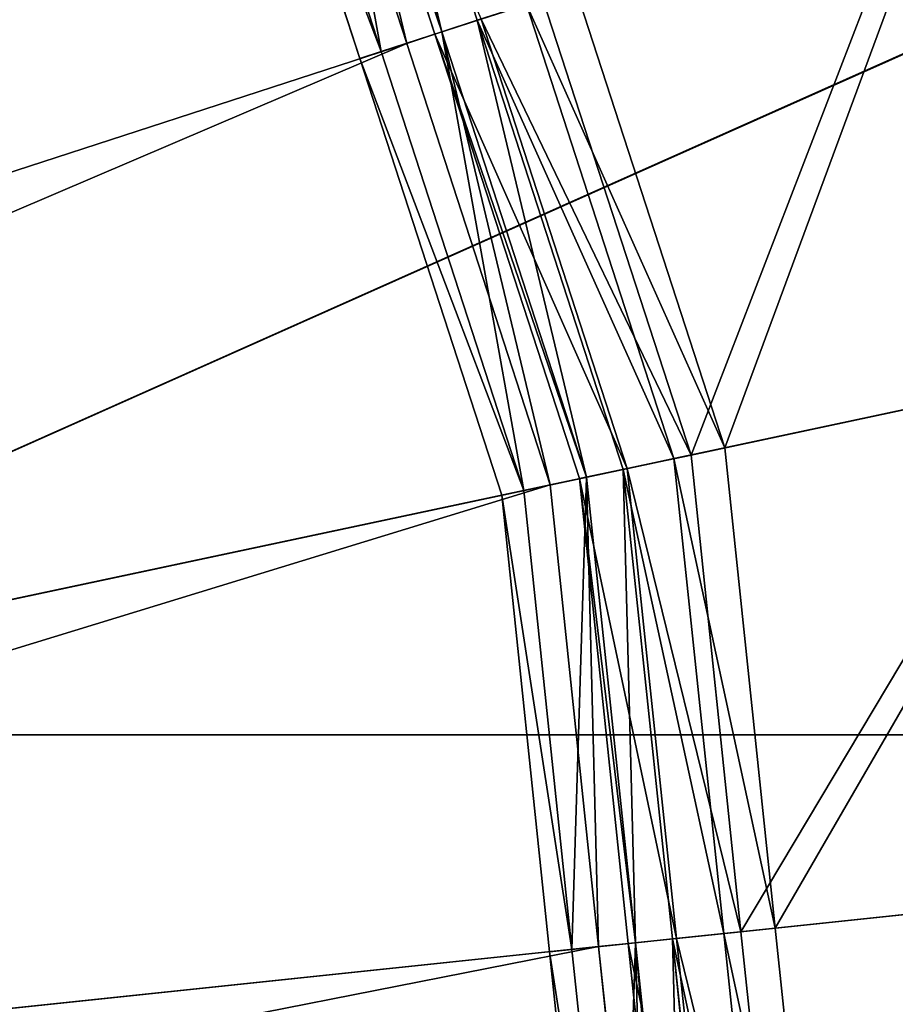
# Model space of a CAD drawing. Extents: x 0 to 31, y 0 to 21.2.
# Tile 499 of 574: x 27.048 to 27.39, y 6.962 to 7.346. Entities that reach past the tile are written whole.
import ezdxf

# ---------------------------------------------------------------- set-up
doc = ezdxf.new("R2010")
doc.units = 0
doc.header["$MEASUREMENT"] = 0
doc.layers.get('0').update_dxf_attribs({"color": 13, "linetype": 'CONTINUOUS'})
for name, color, linetype in [('CAST_IRON', 250, 'CONTINUOUS'), ('GALVANIZED_METAL', 252, 'CONTINUOUS'), ('STAINLESS_STEEL', 252, 'CONTINUOUS')]:
    doc.layers.add(name, color=color, linetype=linetype)

# ---------------------------------------------------------------- blocks, each defined once
blk = doc.blocks.new('NGM5058UC_TRADECAD_DXF')
at = {"layer": 'STAINLESS_STEEL', "color": 0}
for p, q in [((12.4331, -3.04015, -0.50495), (11.2774, -3.55475, -0.52515)), ((12.4331, -3.04015, -0.50495), (11.2774, -3.55475, -0.52515)), ((11.2771, -3.55475, -0.50715), (12.4311, -3.04085, -0.48705)), ((11.2771, -3.55475, -0.50715), (12.4311, -3.04085, -0.48705)), ((11.7077, -3.27585, 0.15285), (11.6508, -3.10055, 0.15285)), ((11.7077, -3.27585, 0.15285), (11.6508, -3.10055, 0.15285)), ((11.6911, -3.28125, 0.14515), (11.6349, -3.10765, 0.14515)), ((11.6911, -3.28125, 0.14515), (11.6349, -3.10765, 0.14515)), ((11.6939, -3.28035, 0.15285), (11.6375, -3.10655, 0.15285)), ((11.6939, -3.28035, 0.15285), (11.6375, -3.10655, 0.15285)), ((11.6375, -3.10655, 0.13495), (11.6939, -3.28035, 0.13495)), ((11.6375, -3.10655, 0.13495), (11.6939, -3.28035, 0.13495)), ((11.6802, -3.28485, 0.15285), (11.6241, -3.11245, 0.15285)), ((11.6241, -3.11245, 0.16175), (11.6802, -3.28485, 0.16175)), ((11.6802, -3.28485, 0.17055), (11.6241, -3.11245, 0.17055)), ((11.6802, -3.28485, 0.15285), (11.6241, -3.11245, 0.15285)), ((11.6241, -3.11245, 0.16175), (11.6802, -3.28485, 0.16175)), ((11.6802, -3.28485, 0.17055), (11.6241, -3.11245, 0.17055)), ((11.6145, -3.11675, 0.13775), (11.6701, -3.28805, 0.13785)), ((11.6145, -3.11675, 0.13775), (11.6701, -3.28805, 0.13785)), ((11.6618, -3.29075, 0.16175), (11.6065, -3.12025, 0.16175)), ((11.6618, -3.29075, 0.16175), (11.6065, -3.12025, 0.16175)), ((11.6618, -3.29075, 0.15615), (11.6065, -3.12025, 0.15615)), ((11.8044, -3.44275, 0.01825), (11.7461, -3.26335, 0.01825)), ((11.8044, -3.44275, 0.01825), (11.7461, -3.26335, 0.01825)), ((11.7269, -3.26965, 0.08555), (11.7077, -3.27585, 0.15285)), ((11.7269, -3.26965, 0.08555), (11.7077, -3.27585, 0.15285)), ((11.7269, -3.26965, 0.08555), (11.7845, -3.44695, 0.08555)), ((11.7269, -3.26965, 0.08555), (11.7845, -3.44695, 0.08555)), ((11.7912, -3.44555, 0.00535), (11.7333, -3.26755, 0.00535)), ((11.7912, -3.44555, 0.00535), (11.7333, -3.26755, 0.00535)), ((11.6911, -3.28125, 0.14515), (11.7092, -3.27535, 0.08075)), ((11.6911, -3.28125, 0.14515), (11.7092, -3.27535, 0.08075)), ((11.6939, -3.28035, 0.15285), (11.7077, -3.27585, 0.15285)), ((11.6939, -3.28035, 0.15285), (11.7077, -3.27585, 0.15285)), ((11.7647, -3.45115, 0.15285), (11.7077, -3.27585, 0.15285)), ((11.7647, -3.45115, 0.15285), (11.7077, -3.27585, 0.15285)), ((11.7663, -3.45085, 0.08075), (11.7092, -3.27535, 0.08075)), ((11.7663, -3.45085, 0.08075), (11.7092, -3.27535, 0.08075)), ((11.6939, -3.28035, 0.13495), (11.6701, -3.28805, 0.13785)), ((11.6939, -3.28035, 0.13495), (11.6701, -3.28805, 0.13785)), ((11.6802, -3.28485, 0.15285), (11.6939, -3.28035, 0.15285)), ((11.6802, -3.28485, 0.15285), (11.6939, -3.28035, 0.15285)), ((11.6911, -3.28125, 0.14515), (11.6939, -3.28035, 0.13495)), ((11.6911, -3.28125, 0.14515), (11.6939, -3.28035, 0.13495)), ((11.7476, -3.45475, 0.14515), (11.6911, -3.28125, 0.14515)), ((11.7476, -3.45475, 0.14515), (11.6911, -3.28125, 0.14515)), ((11.7504, -3.45415, 0.15285), (11.6939, -3.28035, 0.15285)), ((11.7504, -3.45415, 0.15285), (11.6939, -3.28035, 0.15285)), ((11.6939, -3.28035, 0.13495), (11.7504, -3.45415, 0.13495)), ((11.6939, -3.28035, 0.13495), (11.7504, -3.45415, 0.13495)), ((10.7957, -3.57225, 0.17055), (11.6802, -3.28485, 0.17055)), ((10.7957, -3.57225, 0.17055), (11.6802, -3.28485, 0.17055)), ((11.7362, -3.45725, 0.15285), (11.6802, -3.28485, 0.15285)), ((11.6802, -3.28485, 0.16175), (11.6802, -3.28485, 0.17055)), ((11.6802, -3.28485, 0.16175), (11.6802, -3.28485, 0.17055)), ((11.6802, -3.28485, 0.16175), (11.7362, -3.45725, 0.16175)), ((11.7362, -3.45725, 0.17055), (11.6802, -3.28485, 0.17055)), ((11.6802, -3.28485, 0.15285), (11.6802, -3.28485, 0.16175)), ((11.6802, -3.28485, 0.15285), (11.6802, -3.28485, 0.16175)), ((11.7362, -3.45725, 0.15285), (11.6802, -3.28485, 0.15285)), ((11.6802, -3.28485, 0.16175), (11.7362, -3.45725, 0.16175)), ((11.7362, -3.45725, 0.17055), (11.6802, -3.28485, 0.17055)), ((11.6618, -3.29075, 0.16175), (11.6701, -3.28805, 0.13785)), ((11.6618, -3.29075, 0.16175), (11.6701, -3.28805, 0.13785)), ((11.6701, -3.28805, 0.13785), (11.7259, -3.45935, 0.13775)), ((11.6701, -3.28805, 0.13785), (11.7259, -3.45935, 0.13775)), ((11.2771, -3.55475, -0.50715), (12.5118, -3.29235, -0.48715)), ((11.2771, -3.55475, -0.50715), (12.5118, -3.29235, -0.48715)), ((12.5149, -3.29165, -0.50495), (11.2774, -3.55475, -0.52515)), ((12.5149, -3.29165, -0.50495), (11.2774, -3.55475, -0.52515)), ((11.7173, -3.46125, 0.16175), (11.6618, -3.29075, 0.16175)), ((11.6618, -3.29075, 0.15615), (11.6618, -3.29075, 0.16175)), ((11.7173, -3.46125, 0.16175), (11.6618, -3.29075, 0.16175)), ((11.7173, -3.46125, 0.15615), (11.6618, -3.29075, 0.15615)), ((11.6618, -3.29075, 0.15615), (11.6618, -3.29075, 0.16175)), ((11.9508, -3.41155, -0.06895), (11.8044, -3.44275, 0.01825)), ((11.9508, -3.41155, -0.06895), (11.8044, -3.44275, 0.01825)), ((11.9408, -3.41375, -0.08415), (11.7912, -3.44555, 0.00535)), ((11.9408, -3.41375, -0.08415), (11.7912, -3.44555, 0.00535)), ((11.8044, -3.44275, 0.01825), (11.7845, -3.44695, 0.08555)), ((11.8044, -3.44275, 0.01825), (11.7845, -3.44695, 0.08555)), ((11.8044, -3.44275, 0.01825), (11.8241, -3.63025, 0.01825)), ((11.8044, -3.44275, 0.01825), (11.8241, -3.63025, 0.01825)), ((11.7845, -3.44695, 0.08555), (11.7647, -3.45115, 0.15285)), ((11.7845, -3.44695, 0.08555), (11.7647, -3.45115, 0.15285)), ((11.7663, -3.45085, 0.08075), (11.7912, -3.44555, 0.00535)), ((11.7663, -3.45085, 0.08075), (11.7912, -3.44555, 0.00535)), ((11.7845, -3.44695, 0.08555), (11.804, -3.63235, 0.08555)), ((11.7845, -3.44695, 0.08555), (11.804, -3.63235, 0.08555)), ((11.8107, -3.63165, 0.00535), (11.7912, -3.44555, 0.00535)), ((11.8107, -3.63165, 0.00535), (11.7912, -3.44555, 0.00535)), ((11.7476, -3.45475, 0.14515), (11.7663, -3.45085, 0.08075)), ((11.7476, -3.45475, 0.14515), (11.7663, -3.45085, 0.08075)), ((11.7647, -3.45115, 0.15285), (11.7504, -3.45415, 0.15285)), ((11.7647, -3.45115, 0.15285), (11.7504, -3.45415, 0.15285)), ((11.7839, -3.63445, 0.15285), (11.7647, -3.45115, 0.15285)), ((11.7839, -3.63445, 0.15285), (11.7647, -3.45115, 0.15285)), ((11.7855, -3.63425, 0.08075), (11.7663, -3.45085, 0.08075)), ((11.7855, -3.63425, 0.08075), (11.7663, -3.45085, 0.08075)), ((11.7259, -3.45935, 0.13775), (11.7504, -3.45415, 0.13495)), ((11.7259, -3.45935, 0.13775), (11.7504, -3.45415, 0.13495)), ((11.7504, -3.45415, 0.15285), (11.7362, -3.45725, 0.15285)), ((11.7504, -3.45415, 0.15285), (11.7362, -3.45725, 0.15285)), ((11.7504, -3.45415, 0.13495), (11.7476, -3.45475, 0.14515)), ((11.7504, -3.45415, 0.13495), (11.7476, -3.45475, 0.14515)), ((11.7666, -3.63625, 0.14515), (11.7476, -3.45475, 0.14515)), ((11.7666, -3.63625, 0.14515), (11.7476, -3.45475, 0.14515)), ((11.7695, -3.63595, 0.15285), (11.7504, -3.45415, 0.15285)), ((11.7695, -3.63595, 0.15285), (11.7504, -3.45415, 0.15285)), ((11.7504, -3.45415, 0.13495), (11.7695, -3.63595, 0.13495)), ((11.7504, -3.45415, 0.13495), (11.7695, -3.63595, 0.13495)), ((10.8215, -3.65165, 0.17055), (11.7362, -3.45725, 0.17055)), ((10.8215, -3.65165, 0.17055), (11.7362, -3.45725, 0.17055)), ((11.7173, -3.46125, 0.16175), (11.7259, -3.45935, 0.13775)), ((11.7173, -3.46125, 0.16175), (11.7259, -3.45935, 0.13775)), ((11.7259, -3.45935, 0.13775), (11.7446, -3.63855, 0.13785)), ((11.7259, -3.45935, 0.13775), (11.7446, -3.63855, 0.13785)), ((11.7551, -3.63745, 0.15285), (11.7362, -3.45725, 0.15285)), ((11.7362, -3.45725, 0.16175), (11.7362, -3.45725, 0.17055)), ((11.7362, -3.45725, 0.15285), (11.7362, -3.45725, 0.16175)), ((11.7362, -3.45725, 0.16175), (11.7362, -3.45725, 0.17055)), ((11.7362, -3.45725, 0.16175), (11.7551, -3.63745, 0.16175)), ((11.7551, -3.63745, 0.17055), (11.7362, -3.45725, 0.17055)), ((11.7362, -3.45725, 0.15285), (11.7362, -3.45725, 0.16175)), ((11.7551, -3.63745, 0.15285), (11.7362, -3.45725, 0.15285)), ((11.7362, -3.45725, 0.16175), (11.7551, -3.63745, 0.16175)), ((11.7551, -3.63745, 0.17055), (11.7362, -3.45725, 0.17055)), ((11.7359, -3.63955, 0.16175), (11.7173, -3.46125, 0.16175)), ((11.7173, -3.46125, 0.15615), (11.7173, -3.46125, 0.16175)), ((11.7359, -3.63955, 0.16175), (11.7173, -3.46125, 0.16175)), ((11.7359, -3.63955, 0.15615), (11.7173, -3.46125, 0.15615)), ((11.7173, -3.46125, 0.15615), (11.7173, -3.46125, 0.16175)), ((12.5404, -3.55495, -0.48705), (11.2771, -3.55475, -0.50715)), ((12.5404, -3.55495, -0.48705), (11.2771, -3.55475, -0.50715)), ((11.2774, -3.55475, -0.52515), (12.5425, -3.55475, -0.50495)), ((11.2774, -3.55475, -0.52515), (12.5425, -3.55475, -0.50495)), ((11.8107, -3.63165, 0.00535), (11.9619, -3.61575, -0.08415)), ((11.8107, -3.63165, 0.00535), (11.9619, -3.61575, -0.08415)), ((11.9721, -3.61465, -0.06895), (11.8241, -3.63025, 0.01825)), ((11.9721, -3.61465, -0.06895), (11.8241, -3.63025, 0.01825)), ((11.804, -3.63235, 0.08555), (11.7839, -3.63445, 0.15285)), ((11.804, -3.63235, 0.08555), (11.7839, -3.63445, 0.15285)), ((11.7855, -3.63425, 0.08075), (11.8107, -3.63165, 0.00535)), ((11.7855, -3.63425, 0.08075), (11.8107, -3.63165, 0.00535)), ((11.8241, -3.63025, 0.01825), (11.804, -3.63235, 0.08555)), ((11.8241, -3.63025, 0.01825), (11.804, -3.63235, 0.08555)), ((11.804, -3.63235, 0.08555), (11.8235, -3.81775, 0.08555)), ((11.804, -3.63235, 0.08555), (11.8235, -3.81775, 0.08555)), ((11.8304, -3.81775, 0.00535), (11.8107, -3.63165, 0.00535)), ((11.8304, -3.81775, 0.00535), (11.8107, -3.63165, 0.00535)), ((11.8241, -3.63025, 0.01825), (11.8438, -3.81775, 0.01825)), ((11.8241, -3.63025, 0.01825), (11.8438, -3.81775, 0.01825)), ((11.7695, -3.63595, 0.13495), (11.7446, -3.63855, 0.13785)), ((11.7695, -3.63595, 0.13495), (11.7446, -3.63855, 0.13785)), ((11.7551, -3.63745, 0.15285), (11.7695, -3.63595, 0.15285)), ((11.7551, -3.63745, 0.15285), (11.7695, -3.63595, 0.15285)), ((11.7666, -3.63625, 0.14515), (11.7855, -3.63425, 0.08075)), ((11.7666, -3.63625, 0.14515), (11.7855, -3.63425, 0.08075)), ((11.7666, -3.63625, 0.14515), (11.7695, -3.63595, 0.13495)), ((11.7666, -3.63625, 0.14515), (11.7695, -3.63595, 0.13495)), ((11.7858, -3.81775, 0.14515), (11.7666, -3.63625, 0.14515)), ((11.7858, -3.81775, 0.14515), (11.7666, -3.63625, 0.14515)), ((11.7695, -3.63595, 0.15285), (11.7839, -3.63445, 0.15285)), ((11.7695, -3.63595, 0.15285), (11.7839, -3.63445, 0.15285)), ((11.7886, -3.81775, 0.15285), (11.7695, -3.63595, 0.15285)), ((11.7886, -3.81775, 0.15285), (11.7695, -3.63595, 0.15285)), ((11.7695, -3.63595, 0.13495), (11.7886, -3.81775, 0.13495)), ((11.7695, -3.63595, 0.13495), (11.7886, -3.81775, 0.13495)), ((11.8032, -3.81775, 0.15285), (11.7839, -3.63445, 0.15285)), ((11.8032, -3.81775, 0.15285), (11.7839, -3.63445, 0.15285)), ((11.8049, -3.81775, 0.08075), (11.7855, -3.63425, 0.08075)), ((11.8049, -3.81775, 0.08075), (11.7855, -3.63425, 0.08075)), ((10.8302, -3.73465, 0.17055), (11.7551, -3.63745, 0.17055)), ((10.8302, -3.73465, 0.17055), (11.7551, -3.63745, 0.17055)), ((11.7359, -3.63955, 0.16175), (11.7446, -3.63855, 0.13785)), ((11.7359, -3.63955, 0.16175), (11.7446, -3.63855, 0.13785)), ((11.7547, -3.81775, 0.16175), (11.7359, -3.63955, 0.16175)), ((11.7359, -3.63955, 0.15615), (11.7359, -3.63955, 0.16175)), ((11.7547, -3.81775, 0.16175), (11.7359, -3.63955, 0.16175)), ((11.7547, -3.81775, 0.15615), (11.7359, -3.63955, 0.15615)), ((11.7359, -3.63955, 0.15615), (11.7359, -3.63955, 0.16175)), ((11.7446, -3.63855, 0.13785), (11.7636, -3.81775, 0.13775)), ((11.7446, -3.63855, 0.13785), (11.7636, -3.81775, 0.13775)), ((11.7741, -3.81775, 0.15285), (11.7551, -3.63745, 0.15285)), ((11.7551, -3.63745, 0.16175), (11.7551, -3.63745, 0.17055)), ((11.7551, -3.63745, 0.16175), (11.7551, -3.63745, 0.17055)), ((11.7551, -3.63745, 0.16175), (11.7741, -3.81775, 0.16175)), ((11.7741, -3.81775, 0.17055), (11.7551, -3.63745, 0.17055)), ((11.7551, -3.63745, 0.15285), (11.7551, -3.63745, 0.16175)), ((11.7551, -3.63745, 0.15285), (11.7551, -3.63745, 0.16175)), ((11.7741, -3.81775, 0.15285), (11.7551, -3.63745, 0.15285)), ((11.7551, -3.63745, 0.16175), (11.7741, -3.81775, 0.16175)), ((11.7741, -3.81775, 0.17055), (11.7551, -3.63745, 0.17055))]:
    blk.add_line(p, q, dxfattribs=at)
at = {"layer": 'CAST_IRON', "color": 0}
mesh = blk.add_polyface(dxfattribs=at)
corners = [(10.144, 2.72625, -0.18725), (13.553, -5.05335, -0.18725), (10.1438, -5.04855, -0.18725), (13.553, 2.72605, -0.18725)]
mesh.append_faces([[corners[k] for k in face] for face in [(0, 1, 2), (1, 0, 3)]], dxfattribs={"vtx0": -1, "color": 0})
at = {"layer": 'GALVANIZED_METAL', "color": 0}
mesh = blk.add_polyface(dxfattribs=at)
corners = [(-14.2165, -9.41305, -1.89865), (14.216, 9.40775, -1.89865), (-14.3866, -9.24295, -1.89865), (14.386, 9.23775, -1.89865)]
mesh.append_faces([[corners[k] for k in face] for face in [(0, 1, 2), (1, 0, 3)]], dxfattribs={"vtx0": -1, "color": 0})
mesh = blk.add_polyface(dxfattribs=at)
corners = [(14.216, 9.40775, -1.89865), (-14.2165, 9.40775, -1.89865), (-14.3866, -9.24295, -1.89865)]
mesh.append_faces([[corners[k] for k in face] for face in [(0, 1, 2)]], dxfattribs={"color": 0})
mesh = blk.add_polyface(dxfattribs=at)
corners = [(14.386, 9.23775, -1.89865), (-14.2165, -9.41305, -1.89865), (14.2159, -9.41295, -1.89865)]
mesh.append_faces([[corners[k] for k in face] for face in [(0, 1, 2)]], dxfattribs={"color": 0})
at = {"layer": 'STAINLESS_STEEL', "color": 0}
mesh = blk.add_polyface(dxfattribs=at)
corners = [(12.2192, -2.55955, -0.50495), (11.0634, -3.07415, -0.52515), (11.1957, -3.30315, -0.52515)]
mesh.append_faces([[corners[k] for k in face] for face in [(0, 1, 2)]], dxfattribs={"color": 0})
mesh = blk.add_polyface(dxfattribs=at)
corners = [(12.3514, -2.78865, -0.50495), (12.2192, -2.55955, -0.50495), (11.1957, -3.30315, -0.52515)]
mesh.append_faces([[corners[k] for k in face] for face in [(0, 1, 2)]], dxfattribs={"color": 0})
mesh = blk.add_polyface(dxfattribs=at)
corners = [(12.2174, -2.56065, -0.48705), (11.0632, -3.07435, -0.50715), (11.1954, -3.30335, -0.50715)]
mesh.append_faces([[corners[k] for k in face] for face in [(0, 1, 2)]], dxfattribs={"color": 0})
mesh = blk.add_polyface(dxfattribs=at)
corners = [(12.3486, -2.78985, -0.48715), (12.2174, -2.56065, -0.48705), (11.1954, -3.30335, -0.50715)]
mesh.append_faces([[corners[k] for k in face] for face in [(0, 1, 2)]], dxfattribs={"color": 0})
mesh = blk.add_polyface(dxfattribs=at)
corners = [(12.4311, -3.04085, -0.48705), (12.3486, -2.78985, -0.48715), (11.1954, -3.30335, -0.50715)]
mesh.append_faces([[corners[k] for k in face] for face in [(0, 1, 2)]], dxfattribs={"color": 0})
mesh = blk.add_polyface(dxfattribs=at)
corners = [(12.4331, -3.04015, -0.50495), (12.3514, -2.78865, -0.50495), (11.1957, -3.30315, -0.52515)]
mesh.append_faces([[corners[k] for k in face] for face in [(0, 1, 2)]], dxfattribs={"color": 0})
mesh = blk.add_polyface(dxfattribs=at)
corners = [(11.4429, -2.79845, 0.17055), (10.7281, -3.42045, 0.17055), (10.6863, -3.34815, 0.17055), (11.5335, -2.95545, 0.17055)]
mesh.append_faces([[corners[k] for k in face] for face in [(0, 1, 2), (1, 0, 3)]], dxfattribs={"vtx0": -1, "color": 0})
mesh = blk.add_polyface(dxfattribs=at)
corners = [(11.5335, -2.95545, 0.17055), (10.7699, -3.49275, 0.17055), (10.7281, -3.42045, 0.17055), (11.6241, -3.11245, 0.17055)]
mesh.append_faces([[corners[k] for k in face] for face in [(0, 1, 2), (1, 0, 3)]], dxfattribs={"vtx0": -1, "color": 0})
mesh = blk.add_polyface(dxfattribs=at)
corners = [(12.4331, -3.04015, -0.50495), (11.1957, -3.30315, -0.52515), (11.2774, -3.55475, -0.52515)]
mesh.append_faces([[corners[k] for k in face] for face in [(0, 1, 2)]], dxfattribs={"color": 0})
mesh = blk.add_polyface(dxfattribs=at)
corners = [(12.5149, -3.29165, -0.50495), (12.4331, -3.04015, -0.50495), (11.2774, -3.55475, -0.52515)]
mesh.append_faces([[corners[k] for k in face] for face in [(0, 1, 2)]], dxfattribs={"color": 0})
mesh = blk.add_polyface(dxfattribs=at)
corners = [(12.4311, -3.04085, -0.48705), (11.1954, -3.30335, -0.50715), (11.2771, -3.55475, -0.50715)]
mesh.append_faces([[corners[k] for k in face] for face in [(0, 1, 2)]], dxfattribs={"color": 0})
mesh = blk.add_polyface(dxfattribs=at)
corners = [(12.5118, -3.29235, -0.48715), (12.4311, -3.04085, -0.48705), (11.2771, -3.55475, -0.50715)]
mesh.append_faces([[corners[k] for k in face] for face in [(0, 1, 2)]], dxfattribs={"color": 0})
mesh = blk.add_polyface(dxfattribs=at)
corners = [(11.6508, -3.10055, 0.15285), (11.7269, -3.26965, 0.08555), (11.7077, -3.27585, 0.15285), (11.6693, -3.09235, 0.08555)]
mesh.append_faces([[corners[k] for k in face] for face in [(0, 1, 2), (1, 0, 3)]], dxfattribs={"vtx0": -1, "color": 0})
mesh = blk.add_polyface(dxfattribs=at)
corners = [(11.6508, -3.10055, 0.15285), (11.6939, -3.28035, 0.15285), (11.6375, -3.10655, 0.15285), (11.7077, -3.27585, 0.15285)]
mesh.append_faces([[corners[k] for k in face] for face in [(0, 1, 2), (1, 0, 3)]], dxfattribs={"vtx0": -1, "color": 0})
mesh = blk.add_polyface(dxfattribs=at)
corners = [(11.6701, -3.28805, 0.13785), (11.6145, -3.11675, 0.13775), (11.6375, -3.10655, 0.13495)]
mesh.append_faces([[corners[k] for k in face] for face in [(0, 1, 2)]], dxfattribs={"color": 0})
mesh = blk.add_polyface(dxfattribs=at)
corners = [(11.6375, -3.10655, 0.15285), (11.6802, -3.28485, 0.15285), (11.6241, -3.11245, 0.15285), (11.6939, -3.28035, 0.15285)]
mesh.append_faces([[corners[k] for k in face] for face in [(0, 1, 2), (1, 0, 3)]], dxfattribs={"vtx0": -1, "color": 0})
mesh = blk.add_polyface(dxfattribs=at)
corners = [(11.6375, -3.10655, 0.13495), (11.6349, -3.10765, 0.14515), (11.6939, -3.28035, 0.13495)]
mesh.append_faces([[corners[k] for k in face] for face in [(0, 1, 2)]], dxfattribs={"color": 0})
mesh = blk.add_polyface(dxfattribs=at)
corners = [(11.6349, -3.10765, 0.14515), (11.7092, -3.27535, 0.08075), (11.6911, -3.28125, 0.14515)]
mesh.append_faces([[corners[k] for k in face] for face in [(0, 1, 2)]], dxfattribs={"color": 0})
mesh = blk.add_polyface(dxfattribs=at)
corners = [(11.6349, -3.10765, 0.14515), (11.6911, -3.28125, 0.14515), (11.6939, -3.28035, 0.13495)]
mesh.append_faces([[corners[k] for k in face] for face in [(0, 1, 2)]], dxfattribs={"color": 0})
mesh = blk.add_polyface(dxfattribs=at)
corners = [(11.6939, -3.28035, 0.13495), (11.6701, -3.28805, 0.13785), (11.6375, -3.10655, 0.13495)]
mesh.append_faces([[corners[k] for k in face] for face in [(0, 1, 2)]], dxfattribs={"color": 0})
mesh = blk.add_polyface(dxfattribs=at)
corners = [(11.6241, -3.11245, 0.17055), (10.7957, -3.57225, 0.17055), (10.7699, -3.49275, 0.17055), (11.6802, -3.28485, 0.17055)]
mesh.append_faces([[corners[k] for k in face] for face in [(0, 1, 2), (1, 0, 3)]], dxfattribs={"vtx0": -1, "color": 0})
mesh = blk.add_polyface(dxfattribs=at)
corners = [(11.6241, -3.11245, 0.17055), (11.6802, -3.28485, 0.16175), (11.6802, -3.28485, 0.17055), (11.6241, -3.11245, 0.16175)]
mesh.append_faces([[corners[k] for k in face] for face in [(0, 1, 2), (1, 0, 3)]], dxfattribs={"vtx0": -1, "color": 0})
mesh = blk.add_polyface(dxfattribs=at)
corners = [(11.6241, -3.11245, 0.16175), (11.6802, -3.28485, 0.15285), (11.6802, -3.28485, 0.16175), (11.6241, -3.11245, 0.15285)]
mesh.append_faces([[corners[k] for k in face] for face in [(0, 1, 2), (1, 0, 3)]], dxfattribs={"vtx0": -1, "color": 0})
mesh = blk.add_polyface(dxfattribs=at)
corners = [(11.6145, -3.11675, 0.13775), (11.6701, -3.28805, 0.13785), (11.6065, -3.12025, 0.16175)]
mesh.append_faces([[corners[k] for k in face] for face in [(0, 1, 2)]], dxfattribs={"color": 0})
mesh = blk.add_polyface(dxfattribs=at)
corners = [(11.6065, -3.12025, 0.16175), (11.6701, -3.28805, 0.13785), (11.6618, -3.29075, 0.16175)]
mesh.append_faces([[corners[k] for k in face] for face in [(0, 1, 2)]], dxfattribs={"color": 0})
mesh = blk.add_polyface(dxfattribs=at)
corners = [(11.6065, -3.12025, 0.15615), (11.6618, -3.29075, 0.16175), (11.6618, -3.29075, 0.15615), (11.6065, -3.12025, 0.16175)]
mesh.append_faces([[corners[k] for k in face] for face in [(0, 1, 2), (1, 0, 3)]], dxfattribs={"vtx0": -1, "color": 0})
mesh = blk.add_polyface(dxfattribs=at)
corners = [(11.8877, -3.21735, -0.06895), (11.8044, -3.44275, 0.01825), (11.7461, -3.26335, 0.01825), (11.9508, -3.41155, -0.06895)]
mesh.append_faces([[corners[k] for k in face] for face in [(0, 1, 2), (1, 0, 3)]], dxfattribs={"vtx0": -1, "color": 0})
mesh = blk.add_polyface(dxfattribs=at)
corners = [(11.8779, -3.22055, -0.08415), (11.7912, -3.44555, 0.00535), (11.7333, -3.26755, 0.00535), (11.9408, -3.41375, -0.08415)]
mesh.append_faces([[corners[k] for k in face] for face in [(0, 1, 2), (1, 0, 3)]], dxfattribs={"vtx0": -1, "color": 0})
mesh = blk.add_polyface(dxfattribs=at)
corners = [(11.7269, -3.26965, 0.08555), (11.8044, -3.44275, 0.01825), (11.7845, -3.44695, 0.08555), (11.7461, -3.26335, 0.01825)]
mesh.append_faces([[corners[k] for k in face] for face in [(0, 1, 2), (1, 0, 3)]], dxfattribs={"vtx0": -1, "color": 0})
mesh = blk.add_polyface(dxfattribs=at)
corners = [(11.7077, -3.27585, 0.15285), (11.7845, -3.44695, 0.08555), (11.7647, -3.45115, 0.15285), (11.7269, -3.26965, 0.08555)]
mesh.append_faces([[corners[k] for k in face] for face in [(0, 1, 2), (1, 0, 3)]], dxfattribs={"vtx0": -1, "color": 0})
mesh = blk.add_polyface(dxfattribs=at)
corners = [(11.7092, -3.27535, 0.08075), (11.7912, -3.44555, 0.00535), (11.7663, -3.45085, 0.08075), (11.7333, -3.26755, 0.00535)]
mesh.append_faces([[corners[k] for k in face] for face in [(0, 1, 2), (1, 0, 3)]], dxfattribs={"vtx0": -1, "color": 0})
mesh = blk.add_polyface(dxfattribs=at)
corners = [(11.6911, -3.28125, 0.14515), (11.7663, -3.45085, 0.08075), (11.7476, -3.45475, 0.14515), (11.7092, -3.27535, 0.08075)]
mesh.append_faces([[corners[k] for k in face] for face in [(0, 1, 2), (1, 0, 3)]], dxfattribs={"vtx0": -1, "color": 0})
mesh = blk.add_polyface(dxfattribs=at)
corners = [(11.7077, -3.27585, 0.15285), (11.7504, -3.45415, 0.15285), (11.6939, -3.28035, 0.15285), (11.7647, -3.45115, 0.15285)]
mesh.append_faces([[corners[k] for k in face] for face in [(0, 1, 2), (1, 0, 3)]], dxfattribs={"vtx0": -1, "color": 0})
mesh = blk.add_polyface(dxfattribs=at)
corners = [(11.7259, -3.45935, 0.13775), (11.6701, -3.28805, 0.13785), (11.6939, -3.28035, 0.13495)]
mesh.append_faces([[corners[k] for k in face] for face in [(0, 1, 2)]], dxfattribs={"color": 0})
mesh = blk.add_polyface(dxfattribs=at)
corners = [(11.6939, -3.28035, 0.15285), (11.7362, -3.45725, 0.15285), (11.6802, -3.28485, 0.15285), (11.7504, -3.45415, 0.15285)]
mesh.append_faces([[corners[k] for k in face] for face in [(0, 1, 2), (1, 0, 3)]], dxfattribs={"vtx0": -1, "color": 0})
mesh = blk.add_polyface(dxfattribs=at)
corners = [(11.6939, -3.28035, 0.13495), (11.6911, -3.28125, 0.14515), (11.7504, -3.45415, 0.13495)]
mesh.append_faces([[corners[k] for k in face] for face in [(0, 1, 2)]], dxfattribs={"color": 0})
mesh = blk.add_polyface(dxfattribs=at)
corners = [(11.6911, -3.28125, 0.14515), (11.7476, -3.45475, 0.14515), (11.7504, -3.45415, 0.13495)]
mesh.append_faces([[corners[k] for k in face] for face in [(0, 1, 2)]], dxfattribs={"color": 0})
mesh = blk.add_polyface(dxfattribs=at)
corners = [(11.7504, -3.45415, 0.13495), (11.7259, -3.45935, 0.13775), (11.6939, -3.28035, 0.13495)]
mesh.append_faces([[corners[k] for k in face] for face in [(0, 1, 2)]], dxfattribs={"color": 0})
mesh = blk.add_polyface(dxfattribs=at)
corners = [(11.6802, -3.28485, 0.17055), (10.8215, -3.65165, 0.17055), (10.7957, -3.57225, 0.17055), (11.7362, -3.45725, 0.17055)]
mesh.append_faces([[corners[k] for k in face] for face in [(0, 1, 2), (1, 0, 3)]], dxfattribs={"vtx0": -1, "color": 0})
mesh = blk.add_polyface(dxfattribs=at)
corners = [(11.6802, -3.28485, 0.17055), (11.7362, -3.45725, 0.16175), (11.7362, -3.45725, 0.17055), (11.6802, -3.28485, 0.16175)]
mesh.append_faces([[corners[k] for k in face] for face in [(0, 1, 2), (1, 0, 3)]], dxfattribs={"vtx0": -1, "color": 0})
mesh = blk.add_polyface(dxfattribs=at)
corners = [(11.6802, -3.28485, 0.16175), (11.7362, -3.45725, 0.15285), (11.7362, -3.45725, 0.16175), (11.6802, -3.28485, 0.15285)]
mesh.append_faces([[corners[k] for k in face] for face in [(0, 1, 2), (1, 0, 3)]], dxfattribs={"vtx0": -1, "color": 0})
mesh = blk.add_polyface(dxfattribs=at)
corners = [(11.6618, -3.29075, 0.16175), (11.7259, -3.45935, 0.13775), (11.7173, -3.46125, 0.16175), (11.6701, -3.28805, 0.13785)]
mesh.append_faces([[corners[k] for k in face] for face in [(0, 1, 2), (1, 0, 3)]], dxfattribs={"vtx0": -1, "color": 0})
mesh = blk.add_polyface(dxfattribs=at)
corners = [(12.5404, -3.55495, -0.48705), (12.5118, -3.29235, -0.48715), (11.2771, -3.55475, -0.50715)]
mesh.append_faces([[corners[k] for k in face] for face in [(0, 1, 2)]], dxfattribs={"color": 0})
mesh = blk.add_polyface(dxfattribs=at)
corners = [(12.5425, -3.55475, -0.50495), (12.5149, -3.29165, -0.50495), (11.2774, -3.55475, -0.52515)]
mesh.append_faces([[corners[k] for k in face] for face in [(0, 1, 2)]], dxfattribs={"color": 0})
mesh = blk.add_polyface(dxfattribs=at)
corners = [(11.6618, -3.29075, 0.15615), (11.7173, -3.46125, 0.16175), (11.7173, -3.46125, 0.15615), (11.6618, -3.29075, 0.16175)]
mesh.append_faces([[corners[k] for k in face] for face in [(0, 1, 2), (1, 0, 3)]], dxfattribs={"vtx0": -1, "color": 0})
mesh = blk.add_polyface(dxfattribs=at)
corners = [(11.9508, -3.41155, -0.06895), (11.8241, -3.63025, 0.01825), (11.8044, -3.44275, 0.01825), (11.9721, -3.61465, -0.06895)]
mesh.append_faces([[corners[k] for k in face] for face in [(0, 1, 2), (1, 0, 3)]], dxfattribs={"vtx0": -1, "color": 0})
mesh = blk.add_polyface(dxfattribs=at)
corners = [(11.9408, -3.41375, -0.08415), (11.8107, -3.63165, 0.00535), (11.7912, -3.44555, 0.00535), (11.9619, -3.61575, -0.08415)]
mesh.append_faces([[corners[k] for k in face] for face in [(0, 1, 2), (1, 0, 3)]], dxfattribs={"vtx0": -1, "color": 0})
mesh = blk.add_polyface(dxfattribs=at)
corners = [(11.7845, -3.44695, 0.08555), (11.8241, -3.63025, 0.01825), (11.804, -3.63235, 0.08555), (11.8044, -3.44275, 0.01825)]
mesh.append_faces([[corners[k] for k in face] for face in [(0, 1, 2), (1, 0, 3)]], dxfattribs={"vtx0": -1, "color": 0})
mesh = blk.add_polyface(dxfattribs=at)
corners = [(11.7845, -3.44695, 0.08555), (11.804, -3.63235, 0.08555), (11.7647, -3.45115, 0.15285)]
mesh.append_faces([[corners[k] for k in face] for face in [(0, 1, 2)]], dxfattribs={"color": 0})
mesh = blk.add_polyface(dxfattribs=at)
corners = [(11.7663, -3.45085, 0.08075), (11.8107, -3.63165, 0.00535), (11.7855, -3.63425, 0.08075), (11.7912, -3.44555, 0.00535)]
mesh.append_faces([[corners[k] for k in face] for face in [(0, 1, 2), (1, 0, 3)]], dxfattribs={"vtx0": -1, "color": 0})
mesh = blk.add_polyface(dxfattribs=at)
corners = [(11.7476, -3.45475, 0.14515), (11.7855, -3.63425, 0.08075), (11.7666, -3.63625, 0.14515), (11.7663, -3.45085, 0.08075)]
mesh.append_faces([[corners[k] for k in face] for face in [(0, 1, 2), (1, 0, 3)]], dxfattribs={"vtx0": -1, "color": 0})
mesh = blk.add_polyface(dxfattribs=at)
corners = [(11.7647, -3.45115, 0.15285), (11.7695, -3.63595, 0.15285), (11.7504, -3.45415, 0.15285), (11.7839, -3.63445, 0.15285)]
mesh.append_faces([[corners[k] for k in face] for face in [(0, 1, 2), (1, 0, 3)]], dxfattribs={"vtx0": -1, "color": 0})
mesh = blk.add_polyface(dxfattribs=at)
corners = [(11.7647, -3.45115, 0.15285), (11.804, -3.63235, 0.08555), (11.7839, -3.63445, 0.15285)]
mesh.append_faces([[corners[k] for k in face] for face in [(0, 1, 2)]], dxfattribs={"color": 0})
mesh = blk.add_polyface(dxfattribs=at)
corners = [(11.7504, -3.45415, 0.13495), (11.7446, -3.63855, 0.13785), (11.7259, -3.45935, 0.13775)]
mesh.append_faces([[corners[k] for k in face] for face in [(0, 1, 2)]], dxfattribs={"color": 0})
mesh = blk.add_polyface(dxfattribs=at)
corners = [(11.7504, -3.45415, 0.15285), (11.7551, -3.63745, 0.15285), (11.7362, -3.45725, 0.15285), (11.7695, -3.63595, 0.15285)]
mesh.append_faces([[corners[k] for k in face] for face in [(0, 1, 2), (1, 0, 3)]], dxfattribs={"vtx0": -1, "color": 0})
mesh = blk.add_polyface(dxfattribs=at)
corners = [(11.7695, -3.63595, 0.13495), (11.7446, -3.63855, 0.13785), (11.7504, -3.45415, 0.13495)]
mesh.append_faces([[corners[k] for k in face] for face in [(0, 1, 2)]], dxfattribs={"color": 0})
mesh = blk.add_polyface(dxfattribs=at)
corners = [(11.7504, -3.45415, 0.13495), (11.7476, -3.45475, 0.14515), (11.7695, -3.63595, 0.13495)]
mesh.append_faces([[corners[k] for k in face] for face in [(0, 1, 2)]], dxfattribs={"color": 0})
mesh = blk.add_polyface(dxfattribs=at)
corners = [(11.7476, -3.45475, 0.14515), (11.7666, -3.63625, 0.14515), (11.7695, -3.63595, 0.13495)]
mesh.append_faces([[corners[k] for k in face] for face in [(0, 1, 2)]], dxfattribs={"color": 0})
mesh = blk.add_polyface(dxfattribs=at)
corners = [(11.7362, -3.45725, 0.17055), (10.8302, -3.73465, 0.17055), (10.8215, -3.65165, 0.17055), (11.7551, -3.63745, 0.17055)]
mesh.append_faces([[corners[k] for k in face] for face in [(0, 1, 2), (1, 0, 3)]], dxfattribs={"vtx0": -1, "color": 0})
mesh = blk.add_polyface(dxfattribs=at)
corners = [(11.7259, -3.45935, 0.13775), (11.7446, -3.63855, 0.13785), (11.7173, -3.46125, 0.16175)]
mesh.append_faces([[corners[k] for k in face] for face in [(0, 1, 2)]], dxfattribs={"color": 0})
mesh = blk.add_polyface(dxfattribs=at)
corners = [(11.7362, -3.45725, 0.17055), (11.7551, -3.63745, 0.16175), (11.7551, -3.63745, 0.17055), (11.7362, -3.45725, 0.16175)]
mesh.append_faces([[corners[k] for k in face] for face in [(0, 1, 2), (1, 0, 3)]], dxfattribs={"vtx0": -1, "color": 0})
mesh = blk.add_polyface(dxfattribs=at)
corners = [(11.7362, -3.45725, 0.16175), (11.7551, -3.63745, 0.15285), (11.7551, -3.63745, 0.16175), (11.7362, -3.45725, 0.15285)]
mesh.append_faces([[corners[k] for k in face] for face in [(0, 1, 2), (1, 0, 3)]], dxfattribs={"vtx0": -1, "color": 0})
mesh = blk.add_polyface(dxfattribs=at)
corners = [(11.7173, -3.46125, 0.16175), (11.7446, -3.63855, 0.13785), (11.7359, -3.63955, 0.16175)]
mesh.append_faces([[corners[k] for k in face] for face in [(0, 1, 2)]], dxfattribs={"color": 0})
mesh = blk.add_polyface(dxfattribs=at)
corners = [(11.7173, -3.46125, 0.15615), (11.7359, -3.63955, 0.16175), (11.7359, -3.63955, 0.15615), (11.7173, -3.46125, 0.16175)]
mesh.append_faces([[corners[k] for k in face] for face in [(0, 1, 2), (1, 0, 3)]], dxfattribs={"vtx0": -1, "color": 0})
mesh = blk.add_polyface(dxfattribs=at)
corners = [(12.5404, -3.55495, -0.48705), (11.2771, -3.55475, -0.50715), (11.3047, -3.81775, -0.50715)]
mesh.append_faces([[corners[k] for k in face] for face in [(0, 1, 2)]], dxfattribs={"color": 0})
mesh = blk.add_polyface(dxfattribs=at)
corners = [(12.5425, -3.55475, -0.50495), (11.2774, -3.55475, -0.52515), (11.3051, -3.81775, -0.52515)]
mesh.append_faces([[corners[k] for k in face] for face in [(0, 1, 2)]], dxfattribs={"color": 0})
mesh = blk.add_polyface(dxfattribs=at)
corners = [(12.5671, -3.81775, -0.48715), (12.5404, -3.55495, -0.48705), (11.3047, -3.81775, -0.50715)]
mesh.append_faces([[corners[k] for k in face] for face in [(0, 1, 2)]], dxfattribs={"color": 0})
mesh = blk.add_polyface(dxfattribs=at)
corners = [(12.5702, -3.81775, -0.50495), (12.5425, -3.55475, -0.50495), (11.3051, -3.81775, -0.52515)]
mesh.append_faces([[corners[k] for k in face] for face in [(0, 1, 2)]], dxfattribs={"color": 0})
mesh = blk.add_polyface(dxfattribs=at)
corners = [(11.9619, -3.61575, -0.08415), (11.8304, -3.81775, 0.00535), (11.8107, -3.63165, 0.00535), (11.9832, -3.81775, -0.08415)]
mesh.append_faces([[corners[k] for k in face] for face in [(0, 1, 2), (1, 0, 3)]], dxfattribs={"vtx0": -1, "color": 0})
mesh = blk.add_polyface(dxfattribs=at)
corners = [(11.9721, -3.61465, -0.06895), (11.8438, -3.81775, 0.01825), (11.8241, -3.63025, 0.01825), (11.9935, -3.81775, -0.06895)]
mesh.append_faces([[corners[k] for k in face] for face in [(0, 1, 2), (1, 0, 3)]], dxfattribs={"vtx0": -1, "color": 0})
mesh = blk.add_polyface(dxfattribs=at)
corners = [(11.7839, -3.63445, 0.15285), (11.8235, -3.81775, 0.08555), (11.8032, -3.81775, 0.15285), (11.804, -3.63235, 0.08555)]
mesh.append_faces([[corners[k] for k in face] for face in [(0, 1, 2), (1, 0, 3)]], dxfattribs={"vtx0": -1, "color": 0})
mesh = blk.add_polyface(dxfattribs=at)
corners = [(11.7855, -3.63425, 0.08075), (11.8304, -3.81775, 0.00535), (11.8049, -3.81775, 0.08075), (11.8107, -3.63165, 0.00535)]
mesh.append_faces([[corners[k] for k in face] for face in [(0, 1, 2), (1, 0, 3)]], dxfattribs={"vtx0": -1, "color": 0})
mesh = blk.add_polyface(dxfattribs=at)
corners = [(11.804, -3.63235, 0.08555), (11.8438, -3.81775, 0.01825), (11.8235, -3.81775, 0.08555), (11.8241, -3.63025, 0.01825)]
mesh.append_faces([[corners[k] for k in face] for face in [(0, 1, 2), (1, 0, 3)]], dxfattribs={"vtx0": -1, "color": 0})
mesh = blk.add_polyface(dxfattribs=at)
corners = [(11.7695, -3.63595, 0.13495), (11.7636, -3.81775, 0.13775), (11.7446, -3.63855, 0.13785)]
mesh.append_faces([[corners[k] for k in face] for face in [(0, 1, 2)]], dxfattribs={"color": 0})
mesh = blk.add_polyface(dxfattribs=at)
corners = [(11.7695, -3.63595, 0.15285), (11.7741, -3.81775, 0.15285), (11.7551, -3.63745, 0.15285), (11.7886, -3.81775, 0.15285)]
mesh.append_faces([[corners[k] for k in face] for face in [(0, 1, 2), (1, 0, 3)]], dxfattribs={"vtx0": -1, "color": 0})
mesh = blk.add_polyface(dxfattribs=at)
corners = [(11.7886, -3.81775, 0.13495), (11.7636, -3.81775, 0.13775), (11.7695, -3.63595, 0.13495)]
mesh.append_faces([[corners[k] for k in face] for face in [(0, 1, 2)]], dxfattribs={"color": 0})
mesh = blk.add_polyface(dxfattribs=at)
corners = [(11.7666, -3.63625, 0.14515), (11.8049, -3.81775, 0.08075), (11.7858, -3.81775, 0.14515), (11.7855, -3.63425, 0.08075)]
mesh.append_faces([[corners[k] for k in face] for face in [(0, 1, 2), (1, 0, 3)]], dxfattribs={"vtx0": -1, "color": 0})
mesh = blk.add_polyface(dxfattribs=at)
corners = [(11.7695, -3.63595, 0.13495), (11.7666, -3.63625, 0.14515), (11.7858, -3.81775, 0.14515)]
mesh.append_faces([[corners[k] for k in face] for face in [(0, 1, 2)]], dxfattribs={"color": 0})
mesh = blk.add_polyface(dxfattribs=at)
corners = [(11.7839, -3.63445, 0.15285), (11.7886, -3.81775, 0.15285), (11.7695, -3.63595, 0.15285), (11.8032, -3.81775, 0.15285)]
mesh.append_faces([[corners[k] for k in face] for face in [(0, 1, 2), (1, 0, 3)]], dxfattribs={"vtx0": -1, "color": 0})
mesh = blk.add_polyface(dxfattribs=at)
corners = [(11.7695, -3.63595, 0.13495), (11.7858, -3.81775, 0.14515), (11.7886, -3.81775, 0.13495)]
mesh.append_faces([[corners[k] for k in face] for face in [(0, 1, 2)]], dxfattribs={"color": 0})
mesh = blk.add_polyface(dxfattribs=at)
corners = [(11.7551, -3.63745, 0.17055), (10.8389, -3.81775, 0.17055), (10.8302, -3.73465, 0.17055), (11.7741, -3.81775, 0.17055)]
mesh.append_faces([[corners[k] for k in face] for face in [(0, 1, 2), (1, 0, 3)]], dxfattribs={"vtx0": -1, "color": 0})
mesh = blk.add_polyface(dxfattribs=at)
corners = [(11.7446, -3.63855, 0.13785), (11.7636, -3.81775, 0.13775), (11.7359, -3.63955, 0.16175)]
mesh.append_faces([[corners[k] for k in face] for face in [(0, 1, 2)]], dxfattribs={"color": 0})
mesh = blk.add_polyface(dxfattribs=at)
corners = [(11.7359, -3.63955, 0.16175), (11.7636, -3.81775, 0.13775), (11.7547, -3.81775, 0.16175)]
mesh.append_faces([[corners[k] for k in face] for face in [(0, 1, 2)]], dxfattribs={"color": 0})
mesh = blk.add_polyface(dxfattribs=at)
corners = [(11.7359, -3.63955, 0.15615), (11.7547, -3.81775, 0.16175), (11.7547, -3.81775, 0.15615), (11.7359, -3.63955, 0.16175)]
mesh.append_faces([[corners[k] for k in face] for face in [(0, 1, 2), (1, 0, 3)]], dxfattribs={"vtx0": -1, "color": 0})
mesh = blk.add_polyface(dxfattribs=at)
corners = [(11.7551, -3.63745, 0.17055), (11.7741, -3.81775, 0.16175), (11.7741, -3.81775, 0.17055), (11.7551, -3.63745, 0.16175)]
mesh.append_faces([[corners[k] for k in face] for face in [(0, 1, 2), (1, 0, 3)]], dxfattribs={"vtx0": -1, "color": 0})
mesh = blk.add_polyface(dxfattribs=at)
corners = [(11.7551, -3.63745, 0.16175), (11.7741, -3.81775, 0.15285), (11.7741, -3.81775, 0.16175), (11.7551, -3.63745, 0.15285)]
mesh.append_faces([[corners[k] for k in face] for face in [(0, 1, 2), (1, 0, 3)]], dxfattribs={"vtx0": -1, "color": 0})
blk = doc.blocks.new('NGM5058UC_TRADECAD_DWG')
at = {"color": 0}
blk.add_blockref('NGM5058UC_TRADECAD_DXF', (15.5194, 10.62185, 1.89865), dxfattribs=at)

msp = doc.modelspace()

# ---------------------------------------------------------------- block references
at = {"color": 0}
msp.add_blockref('NGM5058UC_TRADECAD_DWG', (0, 0), dxfattribs=at)

doc.saveas('drawing.dxf')
